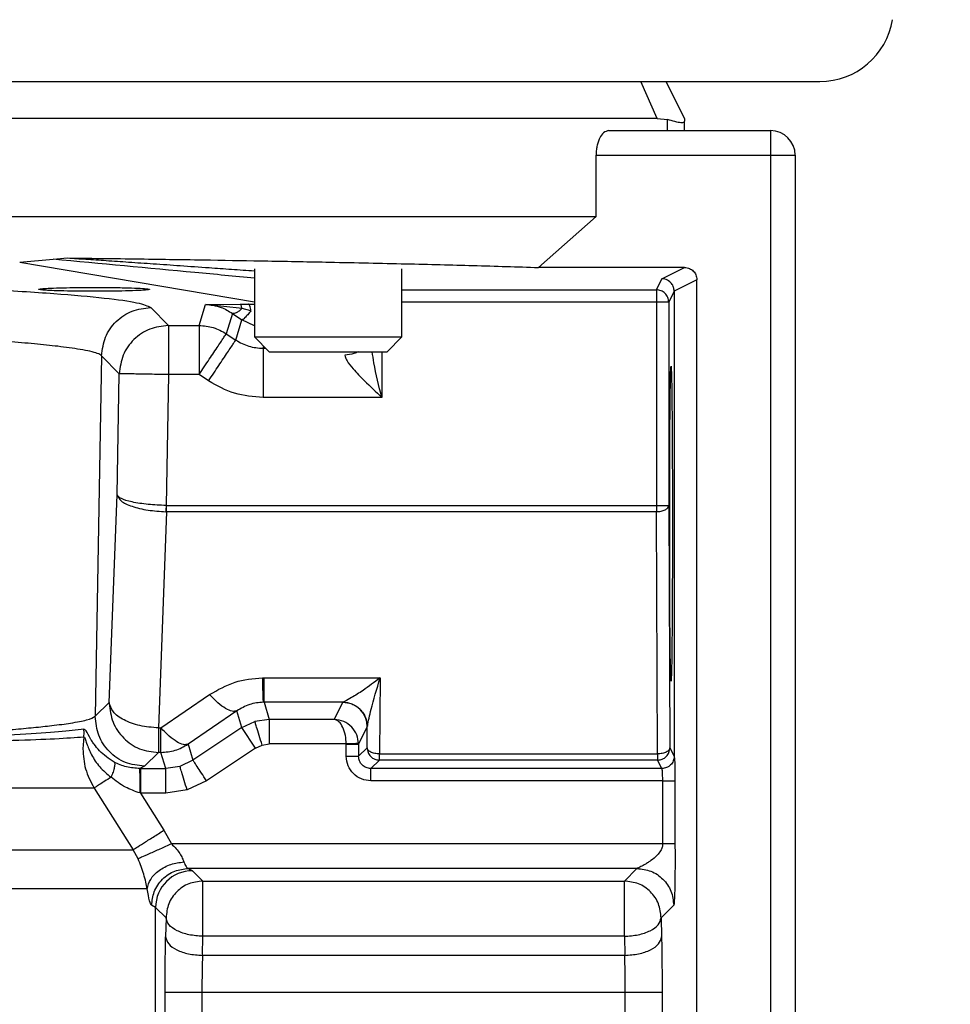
# Model space of a CAD drawing. Header units: inches. Extents: x 144.9 to 238.4, y 214.8 to 247.7.
# Tile 389 of 405: x 202.1027 to 202.1959, y 244.8844 to 244.983. Entities that reach past the tile are written whole.
import ezdxf

# ---------------------------------------------------------------- set-up
doc = ezdxf.new("R2010")
doc.units = ezdxf.units.IN
doc.header["$LTSCALE"] = 0.25
doc.header["$MEASUREMENT"] = 0
doc.layers.add('ANNOTATIONS', color=1, linetype='Continuous')
doc.layers.add('MOTOR LH', color=7, linetype='Continuous')
doc.styles.add('ARIAL', font='arial.ttf', dxfattribs={"height": 0.09375})
doc.dimstyles.new('STANDARD$0', dxfattribs={"dimtxt": 0.09375, "dimasz": 0.09375, "dimexe": 0.03125, "dimexo": 0.046875, "dimgap": 0.09, "dimtad": 0, "dimtih": 1, "dimtoh": 1, "dimdec": 4, "dimzin": 0, "dimdsep": 46, "dimtxsty": 'ARIAL', "dimcen": 0.09, "dimadec": 0, "dimazin": 0, "dimtfac": 1, "dimtdec": 4, "dimtofl": 0, "dimtmove": 0, "dimatfit": 1, "dimfxl": 1, "dimtolj": 1, "dimtzin": 0, "dimarcsym": 0})

# ---------------------------------------------------------------- blocks, each defined once
blk = doc.blocks.new('*D16')
at = {"layer": 'ANNOTATIONS', "color": 0, "lineweight": -2, "transparency": 16777216}
for p, q in [((201.5477568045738, 244.7210665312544), (201.5477568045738, 245.6873671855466)), ((202.6883818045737, 243.5376739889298), (202.6883818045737, 245.6873671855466)), ((201.6415068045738, 245.6561171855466), (201.832959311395, 245.6561171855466)), ((202.5946318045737, 245.6561171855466), (202.4031792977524, 245.6561171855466))]:
    blk.add_line(p, q, dxfattribs=at)
at = {"layer": 'ANNOTATIONS', "color": 0, "transparency": 16777216}
for points in [[(201.6415068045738, 245.6717421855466), (201.6415068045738, 245.6404921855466), (201.5477568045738, 245.6561171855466)], [(202.5946318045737, 245.6717421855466), (202.5946318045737, 245.6404921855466), (202.6883818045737, 245.6561171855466)]]:
    blk.add_solid(points, dxfattribs=at)
at = {"layer": 'defpoints', "color": 0, "transparency": 16777216}
for p in [(201.5477568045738, 245.6561171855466), (201.5477568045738, 244.6741915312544), (202.6883818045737, 243.4907989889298)]:
    blk.add_point(p, dxfattribs=at)
at = {"layer": 'ANNOTATIONS', "color": 0, "transparency": 16777216, "insert": (202.1180693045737, 245.6561171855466), "char_height": 0.09375, "attachment_point": 5, "style": 'ARIAL'}
blk.add_mtext('\\A1;18 5/8"', dxfattribs=at)
blk = doc.blocks.new('*D18')
at = {"layer": 'ANNOTATIONS', "color": 0, "lineweight": -2, "transparency": 16777216}
for p, q in [((201.2594214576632, 244.7850832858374), (201.2594214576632, 246.0537298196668)), ((202.6883818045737, 243.5376739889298), (202.6883818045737, 246.0537298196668)), ((201.3531714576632, 246.0224798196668), (201.7695598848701, 246.0224798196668)), ((202.5946318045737, 246.0224798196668), (202.1782433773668, 246.0224798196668))]:
    blk.add_line(p, q, dxfattribs=at)
at = {"layer": 'ANNOTATIONS', "color": 0, "transparency": 16777216}
for points in [[(201.3531714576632, 246.0381048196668), (201.3531714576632, 246.0068548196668), (201.2594214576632, 246.0224798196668)], [(202.5946318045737, 246.0381048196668), (202.5946318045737, 246.0068548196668), (202.6883818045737, 246.0224798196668)]]:
    blk.add_solid(points, dxfattribs=at)
at = {"layer": 'defpoints', "color": 0, "transparency": 16777216}
for p in [(202.6883818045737, 246.0224798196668), (201.2594214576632, 244.7382082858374), (202.6883818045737, 243.4907989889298)]:
    blk.add_point(p, dxfattribs=at)
at = {"layer": 'ANNOTATIONS', "color": 0, "transparency": 16777216, "insert": (201.9739016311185, 246.0224798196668), "char_height": 0.09375, "attachment_point": 5, "style": 'ARIAL'}
blk.add_mtext('\\A1;24""', dxfattribs=at)

msp = doc.modelspace()

# ---------------------------------------------------------------- linework, layer by layer
at = {"layer": 'MOTOR LH'}
for p, q in [((201.8457083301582, 244.9768490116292), (202.1828146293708, 244.9768490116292)), ((202.1665415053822, 244.9731580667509), (202.1648856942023, 244.9768488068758)), ((202.1692811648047, 244.9731580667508), (202.1674356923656, 244.9768490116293)), ((202.1665415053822, 244.9731580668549), (201.861981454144, 244.9731580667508)), ((202.1665415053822, 244.9731580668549), (202.1675544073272, 244.9730424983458)), ((202.1675544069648, 244.9719277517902), (202.1675544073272, 244.9730424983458)), ((202.1692811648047, 244.9731580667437), (202.1692811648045, 244.9728739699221)), ((202.1692811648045, 244.9719277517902), (202.1692811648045, 244.9728739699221)), ((202.1616735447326, 244.9719277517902), (202.1778933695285, 244.9719277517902)), ((202.1778933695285, 244.9719277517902), (202.1778933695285, 244.3821679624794)), ((202.1604154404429, 244.9633155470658), (202.1604154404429, 244.9694671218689)), ((202.1604154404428, 244.9694671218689), (202.1803539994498, 244.9694671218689)), ((202.1803539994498, 244.9694671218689), (202.1803539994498, 244.7972271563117)), ((201.8681075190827, 244.9633155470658), (202.1604154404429, 244.9633155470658)), ((202.1546445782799, 244.958221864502), (202.1604154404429, 244.9633155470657)), ((202.1027005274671, 244.9587672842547), (202.1060362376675, 244.9590474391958)), ((202.1060362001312, 244.9590472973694), (202.1074924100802, 244.9591755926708)), ((202.1027005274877, 244.9587672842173), (202.126213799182, 244.9547930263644)), ((202.126213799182, 244.9580930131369), (202.126213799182, 244.9512584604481)), ((202.1409775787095, 244.9512584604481), (202.1409775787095, 244.9580930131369)), ((202.1692811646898, 244.9582218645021), (202.1546445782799, 244.9582218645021)), ((202.1670046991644, 244.9570839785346), (202.1692811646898, 244.958221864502)), ((202.1664557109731, 244.9559859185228), (202.1670046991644, 244.9570839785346)), ((202.1705114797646, 244.9569921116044), (202.1682348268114, 244.9558538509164)), ((202.1705114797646, 244.7972271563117), (202.1705114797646, 244.9569921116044)), ((202.1409775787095, 244.9559859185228), (202.1664557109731, 244.9559859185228)), ((202.1664557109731, 244.9559859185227), (202.1664557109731, 244.933761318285)), ((202.1682348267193, 244.9558538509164), (202.1676859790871, 244.954755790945)), ((202.1682348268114, 244.9558538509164), (202.1682348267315, 244.9092617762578)), ((202.1158155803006, 244.9542157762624), (202.1175877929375, 244.9524120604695)), ((202.1206632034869, 244.9524120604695), (202.1213037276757, 244.9545275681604)), ((202.1213037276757, 244.9545275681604), (202.1247631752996, 244.954546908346)), ((202.1249667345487, 244.954103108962), (202.1213037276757, 244.9545275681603)), ((202.1247631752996, 244.954546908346), (202.1256224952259, 244.9545535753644)), ((202.1258552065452, 244.9538939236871), (202.1249667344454, 244.9541031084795)), ((202.1256224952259, 244.9545535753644), (202.126213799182, 244.9545558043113)), ((202.1676859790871, 244.954755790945), (202.1409775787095, 244.954755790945)), ((202.1676859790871, 244.954755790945), (202.1676859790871, 244.9343764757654)), ((202.1240097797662, 244.9536285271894), (202.1233913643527, 244.9515860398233)), ((202.1240097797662, 244.9536285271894), (202.1249565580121, 244.9529876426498)), ((202.1243405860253, 244.9509532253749), (202.1249565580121, 244.9529876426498)), ((202.126213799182, 244.9523913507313), (202.1249565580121, 244.9529876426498)), ((202.1175877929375, 244.9524120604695), (202.1206632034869, 244.9524120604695)), ((202.1175877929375, 244.9524120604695), (202.1175877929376, 244.9474937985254)), ((202.1206632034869, 244.9524120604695), (202.1206632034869, 244.9474937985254)), ((202.1233913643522, 244.9515860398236), (202.1243405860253, 244.9509532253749)), ((202.1262137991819, 244.9512584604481), (202.1276901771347, 244.9497820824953)), ((202.1262137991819, 244.9512584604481), (202.1409775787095, 244.9512584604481)), ((202.1395012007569, 244.9497820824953), (202.1409775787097, 244.9512584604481)), ((202.1270687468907, 244.950127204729), (202.127132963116, 244.950339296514)), ((202.1270687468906, 244.9501272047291), (202.1273450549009, 244.9501272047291)), ((202.1108980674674, 244.9493834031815), (202.1102680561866, 244.9132680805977)), ((202.1126702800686, 244.9475796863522), (202.110898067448, 244.9493834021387)), ((202.1276901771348, 244.9497820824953), (202.1395012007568, 244.9497820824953)), ((202.1389628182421, 244.9497820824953), (202.1389628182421, 244.945208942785)), ((202.1124584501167, 244.9354513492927), (202.1126702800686, 244.9475796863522)), ((202.1175877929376, 244.9474937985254), (202.1173587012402, 244.9343771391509)), ((202.1206632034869, 244.9474937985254), (202.1175877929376, 244.9474937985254)), ((202.1216124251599, 244.9468609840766), (202.1206632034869, 244.9474937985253)), ((202.1389628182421, 244.945208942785), (202.1270687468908, 244.945208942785)), ((202.1116758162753, 244.9146516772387), (202.1124584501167, 244.9354513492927)), ((202.1173587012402, 244.9343771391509), (202.1174081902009, 244.9343764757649)), ((202.1174081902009, 244.933761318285), (202.1174081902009, 244.9343764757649)), ((202.1174081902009, 244.9343764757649), (202.1676859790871, 244.9343764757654)), ((202.1676859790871, 244.9343764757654), (202.167808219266, 244.9101150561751)), ((202.1174081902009, 244.933761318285), (202.1165933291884, 244.9121051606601)), ((202.1174081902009, 244.9337613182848), (202.1173422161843, 244.933762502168)), ((202.1664557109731, 244.933761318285), (202.1174081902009, 244.933761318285)), ((202.166577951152, 244.9094998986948), (202.1664557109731, 244.933761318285)), ((202.1269986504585, 244.9171262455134), (202.12716505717, 244.9171276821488)), ((202.12716505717, 244.9171276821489), (202.1387951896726, 244.9171276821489)), ((202.1271650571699, 244.9146700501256), (202.12716505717, 244.9171276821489)), ((202.1387951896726, 244.9171276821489), (202.1387183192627, 244.9094998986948)), ((202.1168355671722, 244.9121051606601), (202.1217190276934, 244.9154416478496)), ((202.1102680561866, 244.9132680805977), (202.1116758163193, 244.9146516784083)), ((202.1271650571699, 244.9146700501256), (202.1270818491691, 244.9146693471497)), ((202.1271650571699, 244.9146700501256), (202.1276841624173, 244.9129555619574)), ((202.1350560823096, 244.9146700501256), (202.1271650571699, 244.9146700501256)), ((202.1341954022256, 244.9129555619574), (202.1350489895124, 244.914663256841)), ((202.1350560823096, 244.9146700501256), (202.1350489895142, 244.914663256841)), ((202.1244471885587, 244.9138100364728), (202.1195637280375, 244.9104735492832)), ((202.1249560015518, 244.9121295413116), (202.1244471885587, 244.9138100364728)), ((202.1249560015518, 244.9121295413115), (202.1262589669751, 244.9127444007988)), ((202.1276841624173, 244.9129555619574), (202.1262589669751, 244.9127444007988)), ((202.1276841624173, 244.9129555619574), (202.1276841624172, 244.9104964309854)), ((202.1341954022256, 244.9129555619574), (202.1276841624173, 244.9129555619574)), ((202.1091273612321, 244.9112096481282), (202.1091588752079, 244.9116140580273)), ((202.1091588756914, 244.9116140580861), (202.1091292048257, 244.9119887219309)), ((202.1165933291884, 244.91210516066), (202.1165933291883, 244.9096475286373)), ((202.1165933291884, 244.91210516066), (202.1168355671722, 244.91210516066)), ((202.1168355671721, 244.9096475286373), (202.1168355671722, 244.91210516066)), ((202.1249560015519, 244.9121295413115), (202.1200521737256, 244.9088603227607)), ((202.1263200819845, 244.9100834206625), (202.1249560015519, 244.9121295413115)), ((202.1366345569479, 244.9104542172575), (202.1375092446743, 244.912204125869)), ((202.137488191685, 244.9101150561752), (202.1375092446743, 244.912204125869)), ((202.1375092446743, 244.912204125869), (202.1375122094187, 244.9122659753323)), ((202.1091273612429, 244.9112096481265), (202.1090271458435, 244.909997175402)), ((202.1269715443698, 244.9103909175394), (202.1276841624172, 244.9104964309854)), ((202.1354037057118, 244.9104964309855), (202.1276841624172, 244.9104964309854)), ((202.1354044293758, 244.9104542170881), (202.1354037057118, 244.9104964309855)), ((202.1366330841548, 244.9105385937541), (202.1366345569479, 244.9104542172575)), ((202.1165933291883, 244.9096475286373), (202.1151855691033, 244.9082639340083)), ((202.1168355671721, 244.9096475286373), (202.1165933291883, 244.9096475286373)), ((202.1173240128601, 244.9080343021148), (202.1168355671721, 244.9096475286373)), ((202.1195637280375, 244.9104735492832), (202.1200521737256, 244.9088603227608)), ((202.1263200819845, 244.9100834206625), (202.1214162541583, 244.9068142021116)), ((202.1263200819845, 244.9100834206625), (202.1269715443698, 244.9103909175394)), ((202.1354044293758, 244.9092614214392), (202.1354044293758, 244.9104542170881)), ((202.1366345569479, 244.9104542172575), (202.1354044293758, 244.9104542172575)), ((202.1366345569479, 244.9104542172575), (202.1366345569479, 244.9092614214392)), ((202.1366345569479, 244.9092614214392), (202.137488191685, 244.9101150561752)), ((202.167808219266, 244.9101150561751), (202.1682348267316, 244.9092617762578)), ((202.1200521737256, 244.9088603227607), (202.1187492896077, 244.9082451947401)), ((202.1387183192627, 244.9088849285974), (202.1378646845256, 244.9080312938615)), ((202.1387183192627, 244.9088849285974), (202.1387183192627, 244.9094998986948)), ((202.1387183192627, 244.9094998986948), (202.166577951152, 244.9094998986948)), ((202.166577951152, 244.9088849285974), (202.1387183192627, 244.9088849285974)), ((202.166577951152, 244.9094998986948), (202.166577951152, 244.9088849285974)), ((202.1670047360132, 244.9080312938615), (202.166577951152, 244.9088849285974)), ((202.1151855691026, 244.9082639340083), (202.1147366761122, 244.9080342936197)), ((202.1147994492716, 244.9080343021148), (202.1147366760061, 244.9080342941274)), ((202.1147994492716, 244.9080343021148), (202.1147994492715, 244.9055751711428)), ((202.1147994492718, 244.9080343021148), (202.1173240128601, 244.9080343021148)), ((202.1187492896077, 244.9082451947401), (202.1173240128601, 244.9080343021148)), ((202.1173240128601, 244.9055751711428), (202.1173240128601, 244.9080343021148)), ((202.1670047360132, 244.9080312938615), (202.1378646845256, 244.9080312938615)), ((202.1214162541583, 244.9068142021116), (202.1194618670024, 244.9058917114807)), ((202.1670892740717, 244.9068011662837), (202.1378646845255, 244.9068011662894)), ((202.1670892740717, 244.9004850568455), (202.1670892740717, 244.9068011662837)), ((202.1683188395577, 244.9068011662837), (202.1683188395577, 244.9004850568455)), ((202.1101488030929, 244.906084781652), (202.0570415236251, 244.906084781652)), ((202.110148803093, 244.906084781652), (202.1140569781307, 244.8999041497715)), ((202.1147546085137, 244.9055865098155), (202.1147994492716, 244.9055751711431)), ((202.1147994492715, 244.9055751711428), (202.1171497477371, 244.9018603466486)), ((202.1173240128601, 244.9055751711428), (202.1147994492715, 244.9055751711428)), ((202.1194618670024, 244.9058917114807), (202.1173240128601, 244.9055751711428)), ((202.1171497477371, 244.9018603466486), (202.117888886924, 244.9004850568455)), ((202.0555362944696, 244.8999041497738), (202.1140569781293, 244.8999041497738)), ((202.1145549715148, 244.8989872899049), (202.1140569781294, 244.8999041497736)), ((202.1670892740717, 244.9004850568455), (202.117888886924, 244.9004850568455)), ((202.1645057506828, 244.8980259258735), (202.1195895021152, 244.8980259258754)), ((202.1195895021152, 244.8980259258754), (202.1200041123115, 244.8978036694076)), ((202.1200041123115, 244.8978036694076), (202.1210397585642, 244.8967680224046)), ((202.1632478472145, 244.8967680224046), (202.1645057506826, 244.8980259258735)), ((202.1210397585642, 244.8967680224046), (202.1632478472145, 244.8967680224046)), ((202.1632478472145, 244.8962757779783), (202.1632478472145, 244.8967680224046)), ((202.1154740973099, 244.8959917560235), (202.0226494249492, 244.8959917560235)), ((202.1210397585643, 244.8912338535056), (202.1210397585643, 244.8962757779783)), ((202.1163154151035, 244.8941149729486), (202.1159152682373, 244.8943372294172)), ((202.1163154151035, 244.8730198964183), (202.1163154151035, 244.8941149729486)), ((202.1173510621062, 244.8930793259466), (202.1163154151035, 244.8941149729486)), ((202.1681944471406, 244.8943372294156), (202.1669365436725, 244.8930793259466)), ((202.1173510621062, 244.8930793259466), (202.1173124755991, 244.8911654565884)), ((202.1669365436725, 244.8930793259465), (202.1669751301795, 244.8911654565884)), ((202.1210011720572, 244.8893199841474), (202.1210397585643, 244.8912338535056)), ((202.1632478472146, 244.8912338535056), (202.1210397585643, 244.8912338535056)), ((202.1632478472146, 244.8912338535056), (202.1632864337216, 244.8893199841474)), ((202.1632864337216, 244.8893199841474), (202.1210011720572, 244.8893199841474)), ((202.1172606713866, 244.8730198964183), (202.1172606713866, 244.8856290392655)), ((202.1172606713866, 244.8856290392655), (202.167026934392, 244.8856290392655)), ((202.1209493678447, 244.8856290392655), (202.1209493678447, 244.8730198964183)), ((202.1633382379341, 244.8179570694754), (202.1633382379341, 244.8856290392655)), ((202.167026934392, 244.8856290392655), (202.167026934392, 244.8167275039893))]:
    msp.add_line(p, q, dxfattribs=at)
for centre, radius, start, end in [((202.1828146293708, 244.9842309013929), 0.007381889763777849, 270, 350.7155089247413), ((202.1778933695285, 244.9694671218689), 0.002460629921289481, 2.101181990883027e-08, 90), ((202.1165933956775, 244.9145718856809), 0.004918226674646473, 179.0704059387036, 180.0710059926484), ((202.1350477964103, 244.9122018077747), 0.002461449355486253, 0.05395887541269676, 89.97222771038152), ((202.1200093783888, 244.8941097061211), 0.003693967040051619, 90.08168023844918, 179.9183081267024)]:
    msp.add_arc(centre, radius, start, end, dxfattribs=at)
for points, knots in [([(202.1692811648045, 244.9728739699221), (202.1692164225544, 244.9727885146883), (202.1690778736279, 244.9726056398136), (202.1680839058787, 244.9728906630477), (202.1675544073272, 244.9730424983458)], [0, 0, 0, 0, 0.4672879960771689, 1, 1, 1, 1]), ([(202.1616735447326, 244.9719277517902), (202.1615030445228, 244.9718876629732), (202.1611730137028, 244.9718100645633), (202.1608136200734, 244.9713043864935), (202.1606069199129, 244.9707885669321), (202.1604977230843, 244.9703632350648), (202.1604286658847, 244.9699186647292), (202.160419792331, 244.9696157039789), (202.1604154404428, 244.9694671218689)], [0, 0, 0, 0, 0.2767590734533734, 0.5357120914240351, 0.6598610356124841, 0.7780838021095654, 0.8911648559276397, 1, 1, 1, 1]), ([(202.126213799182, 244.9571450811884), (202.1242320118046, 244.957335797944), (202.1176389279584, 244.9579702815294), (202.1108114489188, 244.9586040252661), (202.1060362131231, 244.9590472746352)], [0, 0, 0, 0, 0.300585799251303, 1, 1, 1, 1]), ([(202.1074924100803, 244.9591755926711), (202.1100773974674, 244.9591417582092), (202.115013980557, 244.9590771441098), (202.1216575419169, 244.9589767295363), (202.1278642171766, 244.9588703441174), (202.1344756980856, 244.9587437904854), (202.1414033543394, 244.9585953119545), (202.1484746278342, 244.9584165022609), (202.1525198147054, 244.9582888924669), (202.1546445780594, 244.9582218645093)], [0, 0, 0, 0, 0.1334266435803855, 0.2548065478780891, 0.3643115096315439, 0.4898557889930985, 0.6562635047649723, 0.8194499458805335, 1, 1, 1, 1]), ([(202.1074924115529, 244.9591755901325), (202.1081019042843, 244.9591358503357), (202.1094065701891, 244.9590507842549), (202.1114387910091, 244.9589145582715), (202.1136921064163, 244.958761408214), (202.1161606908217, 244.9585913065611), (202.1188464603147, 244.9584042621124), (202.1214538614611, 244.9582209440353), (202.1239371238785, 244.9580453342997), (202.1254470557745, 244.9579376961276), (202.126213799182, 244.9578830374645)], [0, 0, 0, 0, 0.09256891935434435, 0.1981508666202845, 0.3167479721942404, 0.4483617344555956, 0.5929932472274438, 0.7506433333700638, 0.8733766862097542, 1, 1, 1, 1]), ([(202.1692811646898, 244.9582218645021), (202.1693702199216, 244.9582163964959), (202.1695442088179, 244.9582057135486), (202.1698505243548, 244.958099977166), (202.1701755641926, 244.9578785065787), (202.1703944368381, 244.9575524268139), (202.1704954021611, 244.9572450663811), (202.1705060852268, 244.9570769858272), (202.1705114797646, 244.9569921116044)], [0, 0, 0, 0, 0.1384551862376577, 0.270502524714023, 0.5001718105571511, 0.7384864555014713, 0.8679457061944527, 1, 1, 1, 1]), ([(202.0583559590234, 244.9572910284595), (202.0624249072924, 244.9572155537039), (202.0705666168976, 244.9570645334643), (202.0815230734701, 244.9567673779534), (202.0912981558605, 244.9564250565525), (202.0996310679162, 244.9560386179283), (202.1064004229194, 244.9556166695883), (202.1114317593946, 244.9551664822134), (202.114802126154, 244.9546968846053), (202.1154779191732, 244.9543760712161), (202.1158155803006, 244.9542157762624)], [0, 0, 0, 0, 0.1249349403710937, 0.2499869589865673, 0.3750455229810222, 0.5000591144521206, 0.6250776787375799, 0.7500922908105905, 0.8751331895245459, 1, 1, 1, 1]), ([(202.1682348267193, 244.9558538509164), (202.1682234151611, 244.9559801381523), (202.1681985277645, 244.9562555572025), (202.1680182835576, 244.9565786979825), (202.1677936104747, 244.95680954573), (202.1675691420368, 244.9569575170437), (202.1673010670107, 244.9570628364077), (202.1671054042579, 244.9570767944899), (202.1670046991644, 244.9570839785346)], [0, 0, 0, 0, 0.1960749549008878, 0.4276186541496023, 0.5573024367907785, 0.6959317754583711, 0.8435000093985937, 1, 1, 1, 1]), ([(202.1101550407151, 244.955837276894), (202.1095951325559, 244.9558389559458), (202.1086698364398, 244.9558417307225), (202.1072940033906, 244.9558627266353), (202.1061541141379, 244.9558928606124), (202.1052566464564, 244.9559354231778), (202.1047339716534, 244.9559805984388), (202.1045397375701, 244.9560288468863), (202.1047074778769, 244.9560813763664), (202.1052630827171, 244.9561273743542), (202.1061538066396, 244.9561695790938), (202.1069153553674, 244.9561881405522), (202.1073761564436, 244.9561993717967)], [0, 0, 0, 0, 0.1152605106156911, 0.1904778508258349, 0.3073222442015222, 0.4067191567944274, 0.4999507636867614, 0.5931891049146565, 0.6926061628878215, 0.8094837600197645, 0.8847216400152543, 0.9999999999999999, 0.9999999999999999, 0.9999999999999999, 0.9999999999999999]), ([(202.1073761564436, 244.9561993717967), (202.107814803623, 244.9562069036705), (202.1086919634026, 244.9562219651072), (202.1096673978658, 244.9562242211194), (202.1101550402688, 244.9562253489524)], [0, 0, 0, 0, 0.5000767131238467, 1, 1, 1, 1]), ([(202.1101550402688, 244.9562253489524), (202.110761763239, 244.956223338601), (202.1119730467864, 244.9562193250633), (202.1135965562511, 244.9561878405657), (202.1148550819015, 244.9561413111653), (202.1156168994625, 244.9560827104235), (202.1158017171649, 244.9560185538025), (202.1153790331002, 244.955956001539), (202.1144210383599, 244.9559002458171), (202.1134286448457, 244.9558755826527), (202.1129330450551, 244.9558632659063)], [0, 0, 0, 0, 0.1250633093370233, 0.2496808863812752, 0.3744981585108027, 0.4993116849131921, 0.624425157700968, 0.7499748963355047, 0.8751378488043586, 1, 1, 1, 1]), ([(202.1129330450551, 244.9558632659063), (202.1124949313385, 244.9558556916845), (202.1116187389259, 244.9558405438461), (202.1106429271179, 244.955838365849), (202.1101550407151, 244.955837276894)], [0, 0, 0, 0, 0.5000199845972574, 1, 1, 1, 1]), ([(202.1213037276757, 244.9545275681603), (202.121823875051, 244.9544747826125), (202.1227247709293, 244.9543833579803), (202.123628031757, 244.9538527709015), (202.1240097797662, 244.9536285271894)], [0, 0, 0, 0, 0.577366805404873, 1, 1, 1, 1]), ([(202.1249667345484, 244.9541031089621), (202.1248632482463, 244.9540120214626), (202.12465541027, 244.9538290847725), (202.1243854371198, 244.953665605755), (202.1241601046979, 244.9535868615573), (202.1240592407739, 244.9536148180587), (202.1240097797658, 244.9536285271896)], [0, 0, 0, 0, 0.2527609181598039, 0.5076354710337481, 0.7585574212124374, 0.9999999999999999, 0.9999999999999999, 0.9999999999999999, 0.9999999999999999]), ([(202.1249667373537, 244.9541031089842), (202.1249532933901, 244.9541656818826), (202.1249261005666, 244.9542922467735), (202.1248754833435, 244.9544292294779), (202.1248204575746, 244.9545225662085), (202.1247821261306, 244.9545388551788), (202.1247631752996, 244.9545469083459)], [0, 0, 0, 0, 0.2471968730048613, 0.4999999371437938, 0.7528030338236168, 1, 1, 1, 1]), ([(202.1258552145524, 244.9538939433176), (202.1257441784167, 244.9537536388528), (202.1255209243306, 244.9534715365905), (202.1252520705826, 244.953179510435), (202.1250512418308, 244.9530014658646), (202.1249875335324, 244.9529921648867), (202.1249565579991, 244.9529876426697)], [0, 0, 0, 0, 0.2543143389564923, 0.5113354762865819, 0.7624070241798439, 1, 1, 1, 1]), ([(202.1258552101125, 244.9538939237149), (202.1258423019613, 244.9539844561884), (202.1258160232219, 244.9541687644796), (202.125758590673, 244.9543763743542), (202.1256926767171, 244.9545184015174), (202.125645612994, 244.9545419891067), (202.1256224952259, 244.9545535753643)], [0, 0, 0, 0, 0.2456005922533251, 0.4999998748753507, 0.7543992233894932, 1, 1, 1, 1]), ([(202.1108980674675, 244.9493834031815), (202.1107861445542, 244.9494607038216), (202.1105720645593, 244.9496085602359), (202.10980391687, 244.9498186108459), (202.1088389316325, 244.9500071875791), (202.1077367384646, 244.9501742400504), (202.1062653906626, 244.9503600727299), (202.1042795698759, 244.9505653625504), (202.1016021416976, 244.9507904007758), (202.0986605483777, 244.9509982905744), (202.0941286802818, 244.9512738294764), (202.0874367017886, 244.951598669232), (202.0779635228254, 244.9519430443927), (202.0677777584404, 244.9522315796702), (202.0604029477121, 244.952377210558), (202.0567924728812, 244.9524485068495)], [0, 0, 0, 0, 0.06060433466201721, 0.1159206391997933, 0.1659478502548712, 0.2106850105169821, 0.2501312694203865, 0.3171367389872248, 0.3811542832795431, 0.4421833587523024, 0.5002234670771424, 0.6326723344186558, 0.760118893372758, 0.8825617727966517, 1, 1, 1, 1]), ([(202.1365776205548, 244.9497820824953), (202.1364452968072, 244.9497155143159), (202.1360458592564, 244.949514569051), (202.1355823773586, 244.949473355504), (202.1352724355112, 244.9494457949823)], [0, 0, 0, 0, 0.331275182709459, 1, 1, 1, 1]), ([(202.1352724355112, 244.9494457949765), (202.1352849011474, 244.9493622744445), (202.1353111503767, 244.9491864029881), (202.1355473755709, 244.9487353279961), (202.136148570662, 244.9479609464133), (202.1373520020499, 244.9467276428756), (202.1383726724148, 244.9457653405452), (202.1389628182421, 244.945208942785)], [0, 0, 0, 0, 0.07314932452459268, 0.1540325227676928, 0.3465749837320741, 0.622193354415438, 1, 1, 1, 1]), ([(202.1389628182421, 244.945208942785), (202.1386650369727, 244.9463734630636), (202.138267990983, 244.9479261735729), (202.13805669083, 244.9494108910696), (202.1380038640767, 244.9497820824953)], [0, 0, 0, 0, 0.749991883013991, 1, 1, 1, 1]), ([(202.1679233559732, 244.9167805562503), (202.1679060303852, 244.9169898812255), (202.1678793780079, 244.9173118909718), (202.1678473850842, 244.9192920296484), (202.167825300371, 244.9213181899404), (202.1678074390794, 244.9238479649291), (202.1677908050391, 244.9275200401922), (202.1677823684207, 244.9325576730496), (202.1677908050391, 244.937595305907), (202.1678074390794, 244.9412673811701), (202.167825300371, 244.943797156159), (202.1678473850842, 244.9458233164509), (202.1678793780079, 244.9478034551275), (202.1679060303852, 244.9481254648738), (202.1679233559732, 244.948334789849)], [0, 0, 0, 0, 0.1197372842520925, 0.1841948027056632, 0.2499912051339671, 0.3158130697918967, 0.3802669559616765, 0.4999999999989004, 0.6197330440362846, 0.6841869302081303, 0.7500087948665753, 0.8158051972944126, 0.8802627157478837, 1, 1, 1, 1]), ([(202.1679233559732, 244.948334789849), (202.1679406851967, 244.9481259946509), (202.1679673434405, 244.9478047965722), (202.1679993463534, 244.9458250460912), (202.1680214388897, 244.9437989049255), (202.1680393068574, 244.9412688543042), (202.1680559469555, 244.9375962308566), (202.1680643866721, 244.9325576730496), (202.1680559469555, 244.9275191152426), (202.1680393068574, 244.923846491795), (202.1680214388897, 244.9213164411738), (202.1679993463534, 244.9192903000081), (202.1679673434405, 244.9173105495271), (202.1679406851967, 244.9169893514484), (202.1679233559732, 244.9167805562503)], [0, 0, 0, 0, 0.1197351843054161, 0.184193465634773, 0.2499911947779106, 0.3158144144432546, 0.3802690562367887, 0.5000000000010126, 0.6197309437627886, 0.6841855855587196, 0.7500088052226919, 0.8158065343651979, 0.880264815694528, 1, 1, 1, 1]), ([(202.1124584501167, 244.9354513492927), (202.1125481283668, 244.935242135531), (202.112726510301, 244.9348259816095), (202.1138781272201, 244.9342794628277), (202.1154802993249, 244.9338806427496), (202.1167341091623, 244.9338010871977), (202.1173422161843, 244.933762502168)], [0, 0, 0, 0, 0.2549038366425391, 0.5070375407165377, 0.7609095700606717, 0.9999999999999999, 0.9999999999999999, 0.9999999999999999, 0.9999999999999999]), ([(202.1173587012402, 244.9343771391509), (202.1167502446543, 244.9344059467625), (202.1154955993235, 244.9344653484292), (202.1138895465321, 244.9347184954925), (202.1127328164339, 244.9350641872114), (202.1125502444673, 244.9353218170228), (202.1124584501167, 244.9354513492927)], [0, 0, 0, 0, 0.2391246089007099, 0.493078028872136, 0.7451275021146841, 1, 1, 1, 1]), ([(202.1217190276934, 244.9154416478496), (202.1225393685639, 244.915920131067), (202.1241422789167, 244.9168550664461), (202.1260616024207, 244.9170372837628), (202.1269986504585, 244.9171262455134)], [0, 0, 0, 0, 0.5117821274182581, 1, 1, 1, 1]), ([(202.1269986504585, 244.9171262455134), (202.1270067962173, 244.9167871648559), (202.1270233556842, 244.916097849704), (202.1270466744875, 244.9153280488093), (202.1270672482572, 244.9148016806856), (202.1270770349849, 244.9147129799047), (202.1270818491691, 244.9146693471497)], [0, 0, 0, 0, 0.2459547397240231, 0.4999999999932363, 0.7540452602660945, 1, 1, 1, 1]), ([(202.1387951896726, 244.9171276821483), (202.1382133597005, 244.9166836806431), (202.1372037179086, 244.9159132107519), (202.1360210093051, 244.9151778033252), (202.1352757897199, 244.9147711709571), (202.1351234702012, 244.9147010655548), (202.1350560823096, 244.9146700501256)], [0, 0, 0, 0, 0.374595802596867, 0.6500311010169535, 0.8451697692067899, 1, 1, 1, 1]), ([(202.1375122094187, 244.9122659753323), (202.1376255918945, 244.9128106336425), (202.1379134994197, 244.9141936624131), (202.1384624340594, 244.9160203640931), (202.1387951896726, 244.9171276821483)], [0, 0, 0, 0, 0.3938156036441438, 1, 1, 1, 1]), ([(202.1270818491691, 244.9146693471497), (202.126854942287, 244.9146555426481), (202.12638907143, 244.9146272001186), (202.1254341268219, 244.9143936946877), (202.1248506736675, 244.9140486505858), (202.1244471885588, 244.9138100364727)], [0, 0, 0, 0, 0.226539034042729, 0.465115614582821, 1, 1, 1, 1]), ([(202.1350560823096, 244.9146700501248), (202.1353607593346, 244.9146375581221), (202.1358290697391, 244.9145876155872), (202.1363941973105, 244.9142887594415), (202.136784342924, 244.9139800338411), (202.1371014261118, 244.9135965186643), (202.1374125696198, 244.9130376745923), (202.1374729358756, 244.9125701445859), (202.1375122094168, 244.9122659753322)], [0, 0, 0, 0, 0.2397900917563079, 0.3685745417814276, 0.5000000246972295, 0.6314254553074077, 0.7602099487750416, 1, 1, 1, 1]), ([(202.0568086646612, 244.9102314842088), (202.0603735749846, 244.9103024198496), (202.0676556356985, 244.9104473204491), (202.0759494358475, 244.9106838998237), (202.0822541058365, 244.9108992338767), (202.0867992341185, 244.911077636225), (202.0910756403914, 244.9112707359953), (202.0946057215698, 244.911455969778), (202.0975047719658, 244.9116301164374), (202.0998817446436, 244.9117906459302), (202.1021101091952, 244.9119620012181), (202.1041539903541, 244.9121442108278), (202.1061274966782, 244.9123528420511), (202.1079968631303, 244.9126050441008), (202.1096376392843, 244.912916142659), (202.1100470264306, 244.9131446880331), (202.1102680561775, 244.9132680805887)], [0, 0, 0, 0, 0.1174045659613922, 0.2398229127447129, 0.3029495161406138, 0.3673327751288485, 0.4329731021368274, 0.4998709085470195, 0.5460628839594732, 0.5941666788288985, 0.6441824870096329, 0.6961105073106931, 0.749950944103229, 0.8188410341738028, 0.9021915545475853, 1, 1, 1, 1]), ([(202.1269715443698, 244.9103909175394), (202.1268726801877, 244.9107174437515), (202.1266673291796, 244.9113956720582), (202.1264314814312, 244.912174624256), (202.126289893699, 244.9126422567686), (202.1262690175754, 244.9127112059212), (202.1262589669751, 244.9127444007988)], [0, 0, 0, 0, 0.2707190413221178, 0.5623111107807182, 0.7892790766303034, 1, 1, 1, 1]), ([(202.1354037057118, 244.9104964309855), (202.135382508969, 244.910791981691), (202.1353383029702, 244.911408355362), (202.1350708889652, 244.9122104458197), (202.1346757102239, 244.9128080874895), (202.1343586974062, 244.9129054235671), (202.1341954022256, 244.9129555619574)], [0, 0, 0, 0, 0.2216347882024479, 0.462221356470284, 0.7229870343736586, 1, 1, 1, 1]), ([(202.1366330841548, 244.9105385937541), (202.1365915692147, 244.910833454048), (202.1365049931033, 244.91144836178), (202.1359609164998, 244.9122409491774), (202.1351634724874, 244.9128248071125), (202.134524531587, 244.9129111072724), (202.1341954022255, 244.9129555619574)], [0, 0, 0, 0, 0.2216392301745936, 0.4622110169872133, 0.7229757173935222, 1, 1, 1, 1]), ([(202.1091292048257, 244.9119887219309), (202.1083775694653, 244.9118937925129), (202.1068754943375, 244.9117040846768), (202.1029627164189, 244.9114313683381), (202.0979155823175, 244.9111719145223), (202.0916666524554, 244.9109299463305), (202.0843559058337, 244.9107080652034), (202.0760392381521, 244.9105103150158), (202.0668933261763, 244.9103362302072), (202.0601732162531, 244.9102446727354), (202.0568088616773, 244.9101988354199)], [0, 0, 0, 0, 0.1255709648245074, 0.2509421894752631, 0.3753272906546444, 0.5002889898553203, 0.6252582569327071, 0.7494539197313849, 0.8745666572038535, 1, 1, 1, 1]), ([(202.112151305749, 244.9086848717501), (202.1116294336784, 244.9090374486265), (202.1108321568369, 244.9095760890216), (202.1102219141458, 244.9103538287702), (202.1099756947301, 244.9107189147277), (202.1098773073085, 244.9108761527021), (202.1096365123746, 244.9112686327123), (202.1093682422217, 244.9118481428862), (202.1091971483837, 244.911948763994), (202.1091292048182, 244.9119887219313)], [0, 0, 0, 0, 0.3010860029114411, 0.4599765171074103, 0.5388501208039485, 0.5626204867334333, 0.5755055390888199, 0.8314277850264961, 1, 1, 1, 1]), ([(202.0568088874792, 244.9101683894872), (202.0600025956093, 244.9101936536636), (202.0664964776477, 244.9102450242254), (202.0739778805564, 244.9103268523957), (202.0797064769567, 244.9104005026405), (202.0838636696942, 244.9104609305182), (202.0878240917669, 244.910525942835), (202.0923581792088, 244.9106104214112), (202.097334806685, 244.9107213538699), (202.1023453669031, 244.9108652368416), (202.1066137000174, 244.9110290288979), (202.1082681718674, 244.9111479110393), (202.1091273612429, 244.9112096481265)], [0, 0, 0, 0, 0.1189624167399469, 0.2418905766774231, 0.304870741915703, 0.3688448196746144, 0.4338134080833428, 0.4997772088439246, 0.6091471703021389, 0.7289691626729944, 0.8592500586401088, 1, 1, 1, 1]), ([(202.109127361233, 244.9112096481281), (202.1091459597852, 244.9112007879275), (202.1091836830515, 244.9111828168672), (202.1092712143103, 244.9109709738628), (202.1094542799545, 244.9103919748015), (202.1098689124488, 244.909376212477), (202.1106639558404, 244.9081551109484), (202.1114450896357, 244.907494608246), (202.1118435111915, 244.9071577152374)], [0, 0, 0, 0, 0.05408162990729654, 0.1096932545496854, 0.2264032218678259, 0.4733178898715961, 0.7313629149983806, 1, 1, 1, 1]), ([(202.1366330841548, 244.9105385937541), (202.1366141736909, 244.9105379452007), (202.136585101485, 244.9105369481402), (202.1364299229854, 244.9105316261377), (202.1362712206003, 244.91052618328), (202.1360755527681, 244.9105194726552), (202.1357919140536, 244.9105097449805), (202.1355567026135, 244.9105016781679), (202.1354037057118, 244.9104964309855)], [0, 0, 0, 0, 0.2397127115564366, 0.3685249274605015, 0.4999999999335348, 0.631475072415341, 0.7602872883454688, 0.9999999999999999, 0.9999999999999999, 0.9999999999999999, 0.9999999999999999]), ([(202.1090271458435, 244.909997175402), (202.1090742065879, 244.9093229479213), (202.1091707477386, 244.90793982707), (202.1098173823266, 244.9067133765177), (202.1101488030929, 244.906084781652)], [0, 0, 0, 0, 0.4874682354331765, 1, 1, 1, 1]), ([(202.1121513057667, 244.9086848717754), (202.11217745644, 244.9086293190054), (202.1122307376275, 244.9085161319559), (202.112190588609, 244.9081623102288), (202.1120671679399, 244.9077045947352), (202.1119171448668, 244.907337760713), (202.1118435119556, 244.9071577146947)], [0, 0, 0, 0, 0.245399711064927, 0.4999943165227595, 0.7545919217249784, 1, 1, 1, 1]), ([(202.1147366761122, 244.9080342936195), (202.1142774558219, 244.9080654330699), (202.1133456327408, 244.90812861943), (202.1125532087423, 244.9084976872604), (202.1121513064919, 244.9086848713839)], [0, 0, 0, 0, 0.4928191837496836, 1, 1, 1, 1]), ([(202.1378646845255, 244.9068011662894), (202.1375417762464, 244.9068382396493), (202.1368969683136, 244.906912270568), (202.1360844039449, 244.9074811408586), (202.1355155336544, 244.9082937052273), (202.1354415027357, 244.90893851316), (202.1354044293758, 244.9092614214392)], [0, 0, 0, 0, 0.2503910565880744, 0.5000000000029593, 0.7496089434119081, 1, 1, 1, 1]), ([(202.1378646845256, 244.9080312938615), (202.1377034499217, 244.9080497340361), (202.1373810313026, 244.9080866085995), (202.1369743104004, 244.9083710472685), (202.1366898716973, 244.9087777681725), (202.1366529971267, 244.9091001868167), (202.1366345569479, 244.9092614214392)], [0, 0, 0, 0, 0.2500392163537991, 0.499999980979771, 0.749960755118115, 1, 1, 1, 1]), ([(202.1682348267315, 244.9092617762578), (202.1682458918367, 244.9092187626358), (202.1682680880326, 244.9091324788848), (202.1682958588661, 244.9085580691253), (202.1683151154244, 244.9077502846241), (202.1683176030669, 244.9071162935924), (202.1683188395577, 244.9068011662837)], [0, 0, 0, 0, 0.2499774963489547, 0.5014457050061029, 0.7521919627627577, 1, 1, 1, 1]), ([(202.1147546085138, 244.9055865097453), (202.1147542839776, 244.9058886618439), (202.1147536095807, 244.906516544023), (202.1147494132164, 244.907329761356), (202.1147434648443, 244.9079015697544), (202.1147388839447, 244.9079911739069), (202.1147366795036, 244.9080342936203)], [0, 0, 0, 0, 0.2406119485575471, 0.4999996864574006, 0.7593875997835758, 1, 1, 1, 1]), ([(202.1194618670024, 244.9058917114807), (202.1193630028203, 244.9062182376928), (202.1191576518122, 244.9068964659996), (202.1189218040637, 244.9076754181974), (202.1187802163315, 244.9081430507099), (202.1187593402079, 244.9082119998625), (202.1187492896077, 244.9082451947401)], [0, 0, 0, 0, 0.270719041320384, 0.5623111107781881, 0.7892790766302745, 0.9999999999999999, 0.9999999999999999, 0.9999999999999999, 0.9999999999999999]), ([(202.1670892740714, 244.9068011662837), (202.1670880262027, 244.9069557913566), (202.1670854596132, 244.9072738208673), (202.1670672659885, 244.9076654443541), (202.1670447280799, 244.9078935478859), (202.1670239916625, 244.9080079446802), (202.1670113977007, 244.908023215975), (202.1670047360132, 244.9080312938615)], [0, 0, 0, 0, 0.242270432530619, 0.4982965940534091, 0.715806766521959, 0.849673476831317, 0.9999999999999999, 0.9999999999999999, 0.9999999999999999, 0.9999999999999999]), ([(202.1118444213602, 244.9071582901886), (202.1116260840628, 244.9070200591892), (202.1111894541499, 244.9067436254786), (202.1106835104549, 244.9064233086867), (202.1103062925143, 244.9061844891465), (202.1102012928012, 244.9061180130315), (202.1101488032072, 244.9060847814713)], [0, 0, 0, 0, 0.2498207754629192, 0.4995904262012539, 0.7498441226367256, 1, 1, 1, 1]), ([(202.114754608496, 244.9055865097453), (202.1142504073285, 244.9057596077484), (202.1131876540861, 244.9061244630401), (202.1123065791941, 244.9068017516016), (202.1118435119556, 244.9071577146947)], [0, 0, 0, 0, 0.4744291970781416, 1, 1, 1, 1]), ([(202.1140569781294, 244.8999041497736), (202.1141460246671, 244.8999604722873), (202.1143240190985, 244.9000730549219), (202.1150513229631, 244.9005330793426), (202.1160269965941, 244.9011501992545), (202.1167753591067, 244.9016235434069), (202.1171497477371, 244.9018603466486)], [0, 0, 0, 0, 0.2501385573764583, 0.5000000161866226, 0.7498614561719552, 1, 1, 1, 1]), ([(202.117888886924, 244.9004850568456), (202.1175003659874, 244.9003105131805), (202.1166970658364, 244.8999496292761), (202.115634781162, 244.8994723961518), (202.1148403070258, 244.899115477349), (202.1146479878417, 244.8990290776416), (202.1145549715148, 244.8989872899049)], [0, 0, 0, 0, 0.2418279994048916, 0.500000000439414, 0.7581720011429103, 0.9999999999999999, 0.9999999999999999, 0.9999999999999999, 0.9999999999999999]), ([(202.117888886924, 244.9004850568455), (202.1180539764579, 244.9003267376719), (202.1183677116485, 244.9000258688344), (202.1187344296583, 244.8995335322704), (202.1189876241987, 244.8990701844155), (202.119085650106, 244.8988112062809), (202.1191323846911, 244.8986877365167)], [0, 0, 0, 0, 0.284580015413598, 0.5408142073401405, 0.7810797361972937, 1, 1, 1, 1]), ([(202.1670892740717, 244.9004850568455), (202.1670775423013, 244.9003726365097), (202.1670522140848, 244.9001299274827), (202.1668514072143, 244.8997342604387), (202.1664740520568, 244.8992656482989), (202.1660299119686, 244.8989003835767), (202.1656771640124, 244.8986534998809), (202.1654490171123, 244.8985095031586), (202.1651546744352, 244.8983359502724), (202.1648377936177, 244.8981717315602), (202.1645805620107, 244.8980557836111), (202.1645291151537, 244.8980352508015), (202.1645057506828, 244.8980259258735)], [0, 0, 0, 0, 0.07214948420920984, 0.155766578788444, 0.2852245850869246, 0.4765272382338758, 0.5582936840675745, 0.6063302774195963, 0.6836558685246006, 0.8311003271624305, 0.9232946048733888, 1, 1, 1, 1]), ([(202.1683188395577, 244.9004850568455), (202.1683190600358, 244.9002925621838), (202.1683194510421, 244.8999511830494), (202.1683204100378, 244.8995673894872), (202.1683217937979, 244.8989389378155), (202.1683216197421, 244.8981163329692), (202.1683132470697, 244.8970407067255), (202.1682986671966, 244.8961528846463), (202.1682783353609, 244.8953985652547), (202.1682528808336, 244.8948233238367), (202.1682244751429, 244.8944376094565), (202.168204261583, 244.8943700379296), (202.1681944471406, 244.8943372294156)], [0, 0, 0, 0, 0.07179752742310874, 0.1273291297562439, 0.1434241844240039, 0.3066005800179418, 0.4319359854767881, 0.5512156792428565, 0.6696644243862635, 0.7837921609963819, 0.8950229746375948, 1, 1, 1, 1]), ([(202.1154740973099, 244.8959917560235), (202.1154296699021, 244.8962043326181), (202.1153437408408, 244.8966154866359), (202.1151452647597, 244.8973938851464), (202.1148899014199, 244.898198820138), (202.1146661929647, 244.8987254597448), (202.1145549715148, 244.8989872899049)], [0, 0, 0, 0, 0.2853777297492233, 0.5519619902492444, 0.7772483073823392, 1, 1, 1, 1]), ([(202.1154740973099, 244.8959917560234), (202.1155591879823, 244.8963140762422), (202.1157355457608, 244.8969821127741), (202.1166002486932, 244.8978578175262), (202.1177885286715, 244.8984950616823), (202.1186950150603, 244.8986250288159), (202.1191323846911, 244.8986877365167)], [0, 0, 0, 0, 0.2412444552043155, 0.4999999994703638, 0.7587555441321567, 1, 1, 1, 1]), ([(202.1191323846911, 244.8986877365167), (202.1192094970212, 244.8985046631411), (202.119363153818, 244.8981398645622), (202.1195142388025, 244.8980638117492), (202.1195895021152, 244.8980259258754)], [0, 0, 0, 0, 0.5018478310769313, 1, 1, 1, 1]), ([(202.1159152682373, 244.8943372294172), (202.1159656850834, 244.8948003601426), (202.1160432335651, 244.8955127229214), (202.1165024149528, 244.8963701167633), (202.1169766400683, 244.8969603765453), (202.1175645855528, 244.8974364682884), (202.1184186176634, 244.8978974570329), (202.1191281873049, 244.8979753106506), (202.1195895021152, 244.8980259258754)], [0, 0, 0, 0, 0.239502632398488, 0.3683900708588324, 0.5000000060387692, 0.6316099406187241, 0.7604973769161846, 1, 1, 1, 1]), ([(202.1159152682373, 244.8943372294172), (202.115843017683, 244.8944323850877), (202.1156968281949, 244.8946249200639), (202.115548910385, 244.8955326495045), (202.1154740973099, 244.8959917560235)], [0, 0, 0, 0, 0.4942253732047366, 1, 1, 1, 1]), ([(202.1172606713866, 244.8856290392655), (202.1172629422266, 244.8866006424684), (202.117267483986, 244.8885438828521), (202.1172974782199, 244.89029158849), (202.1173124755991, 244.8911654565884)], [0, 0, 0, 0, 0.4999912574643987, 1, 1, 1, 1]), ([(202.1669751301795, 244.8911654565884), (202.1669901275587, 244.89029158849), (202.1670201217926, 244.8885438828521), (202.167024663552, 244.8866006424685), (202.167026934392, 244.8856290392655)], [0, 0, 0, 0, 0.5000087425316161, 1, 1, 1, 1]), ([(202.1210011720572, 244.8893199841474), (202.1209860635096, 244.8887302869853), (202.1209561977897, 244.8875646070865), (202.120951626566, 244.8862691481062), (202.1209493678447, 244.8856290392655)], [0, 0, 0, 0, 0.505882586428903, 1, 1, 1, 1]), ([(202.1633382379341, 244.8856290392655), (202.1633359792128, 244.8862691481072), (202.1633314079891, 244.8875646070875), (202.1633015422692, 244.8887302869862), (202.1632864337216, 244.8893199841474)], [0, 0, 0, 0, 0.4941174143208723, 1, 1, 1, 1])]:
    msp.add_open_spline(points, degree=3, knots=knots, dxfattribs=at)
for points in [[(202.1676859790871, 244.954755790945), (202.1676674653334, 244.954916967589), (202.1676304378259, 244.9552393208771), (202.16734593, 244.9556459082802), (202.1669392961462, 244.9559303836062), (202.1666169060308, 244.955967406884), (202.1664557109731, 244.9559859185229)], [(202.110898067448, 244.9493834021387), (202.1109820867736, 244.9500188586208), (202.1111501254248, 244.9512897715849), (202.1122917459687, 244.9528834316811), (202.1139050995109, 244.9539970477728), (202.1151787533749, 244.9541428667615), (202.115815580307, 244.9542157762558)], [(202.1175877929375, 244.9524120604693), (202.1169509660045, 244.9523391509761), (202.1156773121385, 244.9521933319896), (202.1140639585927, 244.9510797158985), (202.112922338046, 244.9494860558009), (202.1127542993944, 244.9482151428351), (202.1126702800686, 244.9475796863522)], [(202.1206632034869, 244.9524120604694), (202.1211484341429, 244.9523752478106), (202.122118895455, 244.9523016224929), (202.1229672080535, 244.9518245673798), (202.1233913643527, 244.9515860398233)], [(202.1206632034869, 244.9474937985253), (202.1210129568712, 244.9480184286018), (202.1217124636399, 244.9490676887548), (202.1226018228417, 244.9504017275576), (202.1232372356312, 244.951354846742), (202.1233399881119, 244.951508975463), (202.1233913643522, 244.9515860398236)], [(202.1216124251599, 244.9468609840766), (202.1219621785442, 244.9473856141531), (202.1226616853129, 244.9484348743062), (202.1235510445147, 244.949768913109), (202.1241864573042, 244.9507220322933), (202.1242892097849, 244.9508761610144), (202.1243405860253, 244.9509532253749)], [(202.1243405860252, 244.9509532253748), (202.1247646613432, 244.9507144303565), (202.1256128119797, 244.9502368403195), (202.1265834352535, 244.9501637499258), (202.1270687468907, 244.950127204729)], [(202.1270687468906, 244.9501272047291), (202.1270687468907, 244.9500345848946), (202.1270687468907, 244.9498493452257), (202.1270687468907, 244.9487038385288), (202.1270687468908, 244.9471005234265), (202.1270687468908, 244.9458394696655), (202.1270687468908, 244.945208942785)], [(202.1175877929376, 244.9474937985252), (202.1169573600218, 244.9475048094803), (202.11569649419, 244.9475268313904), (202.1140934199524, 244.9475548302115), (202.1129480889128, 244.947574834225), (202.1127628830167, 244.9475780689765), (202.1126702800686, 244.9475796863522)], [(202.1270687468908, 244.945208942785), (202.1260982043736, 244.9452822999), (202.1241571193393, 244.9454290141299), (202.122460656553, 244.9463836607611), (202.1216124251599, 244.9468609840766)], [(202.1173587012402, 244.9343771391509), (202.117355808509, 244.9342692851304), (202.1173500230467, 244.9340535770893), (202.1173448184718, 244.9338595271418), (202.1173422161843, 244.933762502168)], [(202.1664557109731, 244.933761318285), (202.1666161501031, 244.9337710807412), (202.166937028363, 244.9337906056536), (202.1673424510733, 244.9339330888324), (202.1676274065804, 244.9341358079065), (202.1676664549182, 244.9342962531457), (202.1676859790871, 244.9343764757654)], [(202.1244471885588, 244.9138100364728), (202.1243013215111, 244.9137746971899), (202.1240095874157, 244.9137040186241), (202.1233414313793, 244.9140053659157), (202.1225643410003, 244.914568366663), (202.1220007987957, 244.9151505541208), (202.1217190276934, 244.9154416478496)], [(202.1116751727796, 244.9145657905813), (202.1117497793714, 244.9139218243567), (202.111898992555, 244.9126338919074), (202.1130366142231, 244.911008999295), (202.1146614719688, 244.9098713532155), (202.1159493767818, 244.90972213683), (202.1165933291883, 244.9096475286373)], [(202.1165933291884, 244.9121051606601), (202.1159576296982, 244.9121590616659), (202.1146862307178, 244.9122668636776), (202.1130746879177, 244.9128665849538), (202.1119324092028, 244.9136929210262), (202.1117613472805, 244.9143320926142), (202.1116758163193, 244.9146516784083)], [(202.1151855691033, 244.9082639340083), (202.1145344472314, 244.908340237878), (202.1132322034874, 244.9084928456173), (202.1115959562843, 244.9096547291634), (202.1104628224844, 244.9113110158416), (202.1103329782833, 244.9126157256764), (202.1102680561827, 244.9132680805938)], [(202.1195637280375, 244.9104735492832), (202.1194178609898, 244.9104382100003), (202.1191261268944, 244.9103675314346), (202.118457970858, 244.9106688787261), (202.117680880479, 244.9112318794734), (202.1171173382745, 244.9118140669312), (202.1168355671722, 244.9121051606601)], [(202.1168355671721, 244.9096475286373), (202.117320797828, 244.9096843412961), (202.11829125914, 244.9097579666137), (202.1191395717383, 244.9102350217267), (202.1195637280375, 244.9104735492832)], [(202.137488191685, 244.9101150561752), (202.1375067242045, 244.9099538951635), (202.1375437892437, 244.9096315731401), (202.1378282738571, 244.9092250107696), (202.1382348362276, 244.9089405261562), (202.138557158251, 244.908903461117), (202.1387183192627, 244.9088849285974)], [(202.1387183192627, 244.9094998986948), (202.1385586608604, 244.9095101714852), (202.1382393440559, 244.9095307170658), (202.1378351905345, 244.9096734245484), (202.1375498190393, 244.9098755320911), (202.1375087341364, 244.9100352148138), (202.137488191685, 244.9101150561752)], [(202.166577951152, 244.9088849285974), (202.1667391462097, 244.9089034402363), (202.1670615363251, 244.9089404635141), (202.1674681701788, 244.9092249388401), (202.1677526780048, 244.9096315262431), (202.1677897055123, 244.9099538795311), (202.167808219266, 244.9101150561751)], [(202.167808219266, 244.9101150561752), (202.1677886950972, 244.9100348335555), (202.1677496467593, 244.9098743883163), (202.1674646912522, 244.9096716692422), (202.1670592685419, 244.9095291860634), (202.166738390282, 244.909509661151), (202.166577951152, 244.9094998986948)], [(202.1214162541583, 244.9068142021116), (202.1212413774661, 244.9070765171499), (202.1208916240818, 244.9076011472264), (202.1204469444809, 244.9082681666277), (202.1201292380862, 244.9087447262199), (202.1200778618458, 244.9088217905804), (202.1200521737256, 244.9088603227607)], [(202.1354044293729, 244.9092614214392), (202.1355638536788, 244.9092614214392), (202.1358827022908, 244.9092614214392), (202.1362864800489, 244.9092614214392), (202.1365719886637, 244.9092614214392), (202.1366137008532, 244.9092614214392), (202.1366345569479, 244.9092614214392)], [(202.1682348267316, 244.9092617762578), (202.1682163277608, 244.9091005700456), (202.1681793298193, 244.9087781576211), (202.1678948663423, 244.9083714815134), (202.1674882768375, 244.9080869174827), (202.167165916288, 244.9080498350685), (202.1670047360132, 244.9080312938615)], [(202.1378646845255, 244.9068011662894), (202.1378646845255, 244.9069605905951), (202.1378646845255, 244.9072794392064), (202.1378646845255, 244.9076832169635), (202.1378646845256, 244.9079687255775), (202.1378646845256, 244.9080104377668), (202.1378646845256, 244.9080312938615)], [(202.1670892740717, 244.9068011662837), (202.1672469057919, 244.9068011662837), (202.1675621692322, 244.9068011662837), (202.1679629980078, 244.9068011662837), (202.168249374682, 244.9068011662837), (202.1682956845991, 244.9068011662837), (202.1683188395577, 244.9068011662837)], [(202.1683188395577, 244.9004850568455), (202.1682956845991, 244.9004850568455), (202.168249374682, 244.9004850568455), (202.1679629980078, 244.9004850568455), (202.1675621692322, 244.9004850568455), (202.1672469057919, 244.9004850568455), (202.1670892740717, 244.9004850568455)], [(202.1645057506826, 244.8980259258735), (202.1649887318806, 244.8979699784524), (202.1659546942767, 244.8978580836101), (202.1671733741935, 244.8970048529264), (202.1680266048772, 244.8957861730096), (202.1681384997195, 244.8948202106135), (202.1681944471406, 244.8943372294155)], [(202.1210397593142, 244.8967680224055), (202.1205567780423, 244.8967120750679), (202.1195908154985, 244.8966001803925), (202.1183721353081, 244.8957469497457), (202.1175189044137, 244.8945282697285), (202.117407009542, 244.8935623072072), (202.1173510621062, 244.8930793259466)], [(202.1210397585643, 244.8962757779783), (202.1210397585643, 244.896410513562), (202.1210397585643, 244.8966799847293), (202.1210397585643, 244.8967386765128), (202.1210397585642, 244.8967680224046)], [(202.1669365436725, 244.8930793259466), (202.1668805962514, 244.8935623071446), (202.1667687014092, 244.8945282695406), (202.1659154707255, 244.8957469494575), (202.1646967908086, 244.8966001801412), (202.1637308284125, 244.8967120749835), (202.1632478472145, 244.8967680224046)], [(202.1632478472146, 244.8912338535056), (202.1632478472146, 244.8916804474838), (202.1632478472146, 244.8925736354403), (202.1632478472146, 244.8940569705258), (202.1632478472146, 244.8954061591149), (202.1632478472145, 244.8959859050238), (202.1632478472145, 244.8962757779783)], [(202.1210397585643, 244.8912338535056), (202.1205654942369, 244.8912676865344), (202.119616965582, 244.8913353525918), (202.1184122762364, 244.8917647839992), (202.1175539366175, 244.8923674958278), (202.1174186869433, 244.8928420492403), (202.1173510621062, 244.8930793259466)], [(202.1632478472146, 244.8912338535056), (202.163722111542, 244.8912676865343), (202.1646706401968, 244.8913353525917), (202.1658753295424, 244.8917647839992), (202.1667336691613, 244.8923674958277), (202.1668689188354, 244.8928420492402), (202.1669365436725, 244.8930793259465)], [(202.1173124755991, 244.8911654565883), (202.1173801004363, 244.8909281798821), (202.1175153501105, 244.8904536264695), (202.1183736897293, 244.889850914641), (202.1195783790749, 244.8894214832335), (202.1205269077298, 244.8893538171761), (202.1210011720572, 244.8893199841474)], [(202.1632864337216, 244.8893199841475), (202.163760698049, 244.8893538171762), (202.1647092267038, 244.8894214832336), (202.1659139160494, 244.889850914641), (202.1667722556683, 244.8904536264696), (202.1669075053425, 244.8909281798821), (202.1669751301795, 244.8911654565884)]]:
    msp.add_open_spline(points, degree=3, dxfattribs=at)

# ---------------------------------------------------------------- dimensions: what is measured, and where the dimension line sits
at = {"layer": 'ANNOTATIONS'}
for base, p1, p2, text, picture, middle in [((202.6883818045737, 246.0224798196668), (201.2594214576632, 244.7382082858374), (202.6883818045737, 243.4907989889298), '24""', '*D18', (201.9739016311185, 246.0224798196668)), ((201.5477568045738, 245.6561171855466), (202.6883818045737, 243.4907989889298), (201.5477568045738, 244.6741915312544), '18 5/8"', '*D16', (202.1180693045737, 245.6561171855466))]:
    dim = msp.add_linear_dim(base=base, p1=p1, p2=p2, text=text, dimstyle='STANDARD$0', dxfattribs=at)
    dim.commit()
    dim.dimension.update_dxf_attribs({"geometry": picture, "text_midpoint": middle, "dimtype": 160})

doc.saveas('drawing.dxf')
